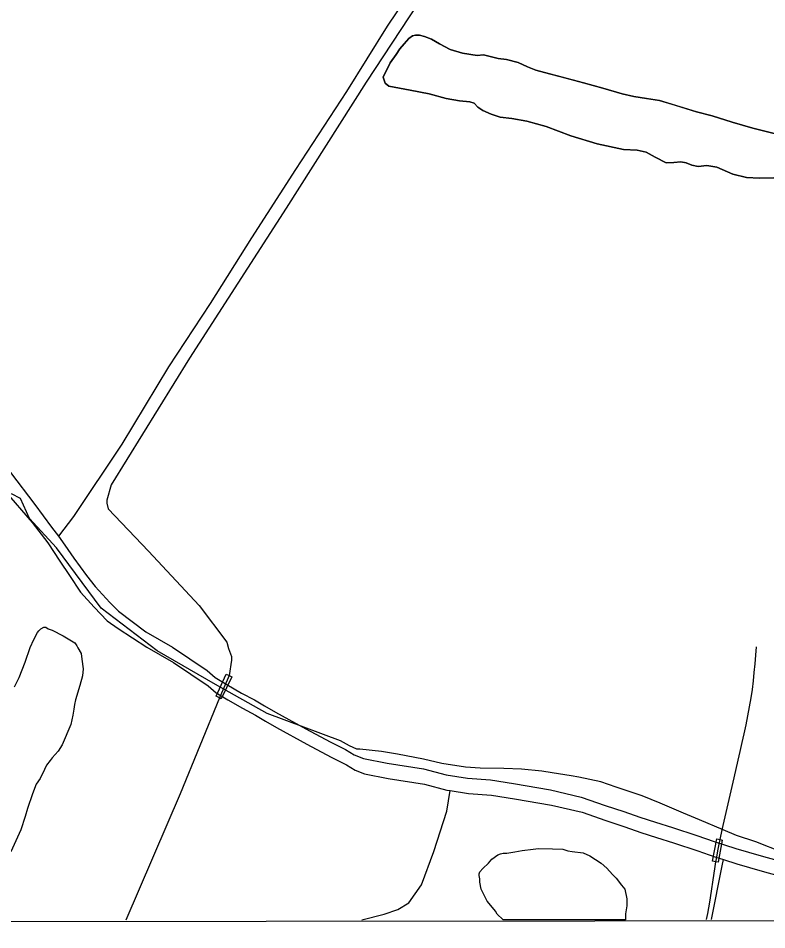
# Model space of a CAD drawing. Extents: x 3297735 to 3335592, y 670436 to 695807.
# Drawn here: x 3319645 to 3321316, y 675812 to 677846 of the extents above; entities that cross this region are included whole.
import ezdxf

# ---------------------------------------------------------------- set-up
doc = ezdxf.new("R2010")
doc.units = 0
for name, color, linetype in [('V-BRDG-OTLN', 7, 'Continuous'), ('V-DTCH-CNTR', 7, 'Continuous'), ('V-GRID-FRAM', 7, 'Continuous'), ('V-ROAD-CNTR', 7, 'Continuous'), ('V-SITE-VEGE', 7, 'Continuous'), ('V-TOPO-SHOR', 7, 'Continuous')]:
    doc.layers.add(name, color=color, linetype=linetype)

msp = doc.modelspace()

# ---------------------------------------------------------------- linework, layer by layer
at = {"layer": 'V-BRDG-OTLN'}
for points in [[(3320087.2, 676333.5), (3320109.6, 676381.9), (3320116.1, 676379), (3320122.3, 676376.2), (3320098.7, 676327.1), (3320094.3, 676329.5)], [(3321195.3, 675965.1), (3321205.1, 676015.1), (3321212, 676013.1), (3321217, 676011.6), (3321207.6, 675962.8), (3321202.7, 675963.7)]]:
    msp.add_lwpolyline(points, close=True, dxfattribs=at)
msp.add_lwpolyline([(3321202.7, 675963.7), (3321203.9, 675970), (3321207.8, 675991.8), (3321212, 676013.1)], dxfattribs=at)
at = {"layer": 'V-DTCH-CNTR'}
msp.add_lwpolyline([(3320920, 678465.6), (3320669.8, 678080.3), (3320422.3, 677703.2), (3320243.3, 677422.1), (3320028, 677087.5), (3319853.1, 676804.9), (3319843.2, 676770.5), (3319843.1, 676763.6), (3319845.8, 676751.2), (3319936, 676656.6), (3320049.4, 676535.7), (3320110.7, 676453.8), (3320114.7, 676439.9), (3320121.5, 676421.9), (3320121.4, 676413.7), (3320116.1, 676379), (3320094.3, 676329.5), (3320006.9, 676115.2), (3319885.8, 675833.3)], dxfattribs=at)
at = {"layer": 'V-GRID-FRAM'}
msp.add_lwpolyline([(3301851.4, 693996.5), (3333375, 694028.6), (3333401.5, 675844.1), (3301862, 675812)], close=True, dxfattribs=at)
at = {"layer": 'V-ROAD-CNTR'}
for points in [[(3321290.3, 676405.4), (3321292, 676424.4), (3321293.5, 676443.5)], [(3321212, 676013.1), (3321216.4, 676035.3), (3321225.7, 676073.9), (3321234.7, 676112.6), (3321243.6, 676151.3), (3321252.2, 676190.1), (3321256.9, 676209.8), (3321261.4, 676229.7), (3321265.7, 676249.5), (3321269.9, 676269.4), (3321273.9, 676289.4), (3321277.7, 676309.3), (3321281.4, 676329.3), (3321284, 676348.3), (3321286.3, 676367.3), (3321288.4, 676386.3), (3321290.3, 676405.4)], [(3321182, 675834.6), (3321184.5, 675848.6), (3321188.8, 675873.4), (3321192.8, 675898.3), (3321196.6, 675923.2), (3321200.2, 675948.1), (3321202.7, 675963.7), (3321203.9, 675970), (3321207.8, 675991.8), (3321212, 676013.1)]]:
    msp.add_lwpolyline(points, dxfattribs=at)
at = {"layer": 'V-SITE-VEGE'}
for p, q in [((3320525.5, 677806.9), (3320517.1, 677800.3)), ((3320531.8, 677808.1), (3320525.5, 677806.9)), ((3320541.3, 677808.4), (3320531.8, 677808.1)), ((3320551.9, 677804.7), (3320541.3, 677808.4)), ((3320506.7, 677788.5), (3320497.5, 677777.5)), ((3320517.1, 677800.3), (3320506.7, 677788.5)), ((3320567.7, 677799.1), (3320551.9, 677804.7)), ((3320585.8, 677788.6), (3320567.7, 677799.1)), ((3320609.4, 677776.1), (3320585.8, 677788.6)), ((3320497.5, 677777.5), (3320488.7, 677764.6)), ((3320637, 677767.6), (3320609.4, 677776.1)), ((3320669.4, 677763), (3320637, 677767.6)), ((3320475.5, 677746.5), (3320460.2, 677714.6)), ((3320488.7, 677764.6), (3320475.5, 677746.5)), ((3320684.1, 677764.4), (3320669.4, 677763)), ((3320701.4, 677759.5), (3320684.1, 677764.4)), ((3320716.4, 677755.8), (3320701.4, 677759.5)), ((3320735, 677754.1), (3320716.4, 677755.8)), ((3320761, 677746.7), (3320735, 677754.1)), ((3320782.3, 677737.5), (3320761, 677746.7)), ((3320800.4, 677729.8), (3320782.3, 677737.5)), ((3320819.8, 677724.9), (3320800.4, 677729.8)), ((3320907.4, 677701.9), (3320819.8, 677724.9)), ((3320460.2, 677714.6), (3320464.4, 677700.7)), ((3320464.4, 677700.7), (3320472.7, 677694.3)), ((3320472.7, 677694.3), (3320520, 677685.6)), ((3320520, 677685.6), (3320562.3, 677676.9)), ((3320950, 677689.7), (3320907.4, 677701.9)), ((3320993.4, 677677.1), (3320950, 677689.7)), ((3320562.3, 677676.9), (3320600.6, 677666.7)), ((3320600.6, 677666.7), (3320630.2, 677661.7)), ((3321019.4, 677670.9), (3320993.4, 677677.1)), ((3321047.5, 677666.7), (3321019.4, 677670.9)), ((3321076.7, 677662.1), (3321047.5, 677666.7)), ((3320630.2, 677661.7), (3320653.5, 677659.1)), ((3320653.5, 677659.1), (3320663.3, 677656.2)), ((3320663.3, 677656.2), (3320671.6, 677647.1)), ((3320671.6, 677647.1), (3320682.6, 677639.9)), ((3321159.5, 677636.8), (3321076.7, 677662.1)), ((3320682.6, 677639.9), (3320701.1, 677631.4)), ((3320701.1, 677631.4), (3320721.2, 677625.3)), ((3320721.2, 677625.3), (3320746.9, 677621.9)), ((3321194.2, 677627.8), (3321159.5, 677636.8)), ((3321239.2, 677614), (3321194.2, 677627.8)), ((3320746.9, 677621.9), (3320780.5, 677616.1)), ((3320780.5, 677616.1), (3320823.9, 677604.6)), ((3320823.9, 677604.6), (3320879, 677583.1)), ((3321285, 677600.5), (3321239.2, 677614)), ((3320879, 677583.1), (3320937.4, 677565.6)), ((3321344.6, 677585.8), (3321285, 677600.5)), ((3320937.4, 677565.6), (3320996.2, 677552.8)), ((3320996.2, 677552.8), (3321026.7, 677551.8)), ((3321026.7, 677551.8), (3321046.8, 677546.9)), ((3321046.8, 677546.9), (3321066.9, 677536)), ((3321066.9, 677536), (3321091.7, 677523.5)), ((3321091.7, 677523.5), (3321108.7, 677523.8)), ((3321108.7, 677523.8), (3321124.1, 677525.6)), ((3321124.1, 677525.6), (3321136, 677523.5)), ((3321136, 677523.5), (3321149, 677518.3)), ((3321149, 677518.3), (3321162.8, 677515)), ((3321162.8, 677515), (3321182.6, 677517.2)), ((3321182.6, 677517.2), (3321204.7, 677513.8)), ((3321204.7, 677513.8), (3321240.2, 677498.1)), ((3321240.2, 677498.1), (3321270.9, 677490.7)), ((3321270.9, 677490.7), (3321300.2, 677489.3)), ((3321300.2, 677489.3), (3321332.2, 677489.4)), ((3319650.5, 676774.5), (3319630.5, 676784.5)), ((3319670.6, 676729.5), (3319650.5, 676774.5)), ((3319730.6, 676664.4), (3319670.6, 676729.5)), ((3319830.6, 676529.3), (3319730.6, 676664.4)), ((3319955.6, 676434.3), (3319830.6, 676529.3)), ((3319695.9, 676483.6), (3319702.5, 676486.9)), ((3319702.5, 676486.9), (3319707, 676486.9)), ((3319707, 676486.9), (3319712.5, 676483.5)), ((3319680.2, 676459.4), (3319688.1, 676474.9)), ((3319688.1, 676474.9), (3319691.4, 676479.2)), ((3319691.4, 676479.2), (3319695.9, 676483.6)), ((3319712.5, 676483.5), (3319721.3, 676480.1)), ((3319721.3, 676480.1), (3319745.5, 676467.7)), ((3319745.5, 676467.7), (3319753.2, 676463.2)), ((3319672.3, 676441.8), (3319680.2, 676459.4)), ((3319753.2, 676463.2), (3319771.9, 676452)), ((3319771.9, 676452), (3319776.2, 676445.3)), ((3319776.2, 676445.3), (3319778.4, 676440.9)), ((3319660.9, 676408.8), (3319672.3, 676441.8)), ((3319778.4, 676440.9), (3319786.1, 676428.7)), ((3319786.1, 676428.7), (3319787, 676415.4)), ((3320085.6, 676359.2), (3319955.6, 676434.3)), ((3319647.4, 676374.6), (3319660.9, 676408.8)), ((3319787, 676415.4), (3319790.2, 676394.3)), ((3319790.2, 676394.3), (3319788.9, 676378.9)), ((3319637.2, 676353.7), (3319647.4, 676374.6)), ((3319788.9, 676378.9), (3319783.2, 676356.8)), ((3319783.2, 676356.8), (3319773, 676324.8)), ((3320200.7, 676294.2), (3320085.6, 676359.2)), ((3319773, 676324.8), (3319770.7, 676314.9)), ((3319769.5, 676303.9), (3319767.1, 676290.6)), ((3319770.7, 676314.9), (3319769.5, 676303.9)), ((3319767.1, 676290.6), (3319762.5, 676269.6)), ((3320364.8, 676233.7), (3320200.7, 676294.2)), ((3319762.5, 676269.6), (3319743.3, 676224.5)), ((3319743.3, 676224.5), (3319734.4, 676210.2)), ((3320384.6, 676222.5), (3320364.8, 676233.7)), ((3320401.1, 676214.6), (3320384.6, 676222.5)), ((3319734.4, 676210.2), (3319721, 676195.9)), ((3320407.8, 676214.6), (3320401.1, 676214.6)), ((3320456.4, 676209.7), (3320407.8, 676214.6)), ((3320491.7, 676203.9), (3320456.4, 676209.7)), ((3320550.2, 676192.3), (3320491.7, 676203.9)), ((3319708.7, 676179.5), (3319704.2, 676169.5)), ((3319716.5, 676189.3), (3319708.7, 676179.5)), ((3319721, 676195.9), (3319716.5, 676189.3)), ((3320591, 676183.1), (3320550.2, 676192.3)), ((3320644, 676174.9), (3320591, 676183.1)), ((3319704.2, 676169.5), (3319694, 676149.7)), ((3320676.1, 676172.4), (3320644, 676174.9)), ((3320729.1, 676171.9), (3320676.1, 676172.4)), ((3320768.9, 676170.5), (3320729.1, 676171.9)), ((3320814.2, 676165.6), (3320768.9, 676170.5)), ((3320837.4, 676162.1), (3320814.2, 676165.6)), ((3320879.4, 676155.1), (3320837.4, 676162.1)), ((3319694, 676149.7), (3319685.1, 676136.5)), ((3320897, 676152.8), (3320879.4, 676155.1)), ((3320945.6, 676142.4), (3320897, 676152.8)), ((3320979.8, 676129.9), (3320945.6, 676142.4)), ((3319685.1, 676136.5), (3319677.1, 676115.6)), ((3321038.2, 676110.6), (3320979.8, 676129.9)), ((3319677.1, 676115.6), (3319665.8, 676082.5)), ((3321077.9, 676094.8), (3321038.2, 676110.6)), ((3319665.8, 676082.5), (3319661.2, 676064.9)), ((3321130.7, 676072.2), (3321077.9, 676094.8)), ((3319661.2, 676064.9), (3319651, 676035.1)), ((3321166, 676057.5), (3321130.7, 676072.2)), ((3321218.9, 676034.9), (3321166, 676057.5)), ((3319651, 676035.1), (3319628.5, 675985.6)), ((3321248.6, 676022.5), (3321218.9, 676034.9)), ((3321291.6, 676007.8), (3321248.6, 676022.5)), ((3321352.2, 675984), (3321291.6, 676007.8)), ((3320702.6, 675969.7), (3320715.9, 675979.5)), ((3320715.9, 675979.5), (3320721.5, 675981.7)), ((3320721.5, 675981.7), (3320728.1, 675982.7)), ((3320728.1, 675982.7), (3320735.8, 675982.6)), ((3320735.8, 675982.6), (3320753.6, 675985.8)), ((3320753.6, 675985.8), (3320770.2, 675989)), ((3320770.2, 675989), (3320794.5, 675992.1)), ((3320794.5, 675992.1), (3320806.7, 675993.1)), ((3320806.7, 675993.1), (3320837.7, 675992.8)), ((3320837.7, 675992.8), (3320860.9, 675991.5)), ((3320860.9, 675991.5), (3320871.9, 675988.1)), ((3320871.9, 675988.1), (3320881.8, 675986.9)), ((3320881.8, 675986.9), (3320906.1, 675983.4)), ((3320906.1, 675983.4), (3320921.6, 675976.6)), ((3320921.6, 675976.6), (3320946.8, 675960.9)), ((3320682.5, 675948.8), (3320694.7, 675960.9)), ((3320694.7, 675960.9), (3320702.6, 675969.7)), ((3320946.8, 675960.9), (3320958.9, 675949.7)), ((3320674.6, 675936.7), (3320675.8, 675941.2)), ((3320674.6, 675933.4), (3320674.6, 675936.7)), ((3320675.8, 675941.2), (3320682.5, 675948.8)), ((3320958.9, 675949.7), (3320972, 675935.2)), ((3320972, 675935.2), (3320979.7, 675927.4)), ((3320675.6, 675925.7), (3320674.6, 675933.4)), ((3320675.6, 675917.9), (3320675.6, 675925.7)), ((3320678.7, 675902.4), (3320675.6, 675917.9)), ((3320979.7, 675927.4), (3320991.7, 675911.8)), ((3320691.8, 675875.8), (3320678.7, 675902.4)), ((3320991.7, 675911.8), (3320999.4, 675902.9)), ((3320999.4, 675902.9), (3321003.6, 675880.8)), ((3320700.5, 675865.8), (3320691.8, 675875.8)), ((3321003.6, 675880.8), (3321003.5, 675865.3)), ((3320710.4, 675853.5), (3320700.5, 675865.8)), ((3320714.7, 675846.8), (3320710.4, 675853.5)), ((3321003.5, 675865.3), (3321001.1, 675847.6)), ((3320726.8, 675834.6), (3320714.7, 675846.8)), ((3320727.5, 675834.1), (3320726.8, 675834.6)), ((3321001, 675834.4), (3320727.5, 675834.1)), ((3321001.1, 675847.6), (3321001, 675834.4))]:
    msp.add_line(p, q, dxfattribs=at)
at = {"layer": 'V-TOPO-SHOR'}
for points in [[(3320909.3, 678503.3), (3320825.9, 678380.2), (3320743.8, 678256.4), (3320675.2, 678147.4), (3320576.9, 677988.5), (3320468.7, 677828.1), (3320378.4, 677682.2), (3320264.6, 677508), (3320166.3, 677356.2), (3320074.1, 677209.1), (3319980.7, 677067.9), (3319876.7, 676895.6), (3319768.5, 676734.4), (3319734.9, 676689.9)], [(3320460.2, 677714.6), (3320475.5, 677746.5), (3320488.7, 677764.6), (3320497.5, 677777.5), (3320506.7, 677788.5), (3320517.1, 677800.3), (3320525.5, 677806.9), (3320531.8, 677808.1), (3320541.3, 677808.4), (3320551.9, 677804.7), (3320567.7, 677799.1), (3320585.8, 677788.6), (3320609.4, 677776.1), (3320637, 677767.6), (3320669.4, 677763), (3320684.1, 677764.4), (3320701.4, 677759.5), (3320716.4, 677755.8), (3320735, 677754.1), (3320761, 677746.7), (3320782.3, 677737.5), (3320800.4, 677729.8), (3320819.8, 677724.9), (3320868.3, 677712.2), (3320907.4, 677701.9), (3320950, 677689.7), (3320993.4, 677677.1), (3321019.4, 677670.9), (3321047.5, 677666.7), (3321076.7, 677662.1), (3321111.4, 677651.5), (3321159.5, 677636.8), (3321194.2, 677627.8), (3321239.2, 677614), (3321285, 677600.5), (3321344.6, 677585.8)], [(3321332.2, 677489.4), (3321300.2, 677489.3), (3321270.9, 677490.7), (3321240.2, 677498.1), (3321204.7, 677513.8), (3321182.6, 677517.2), (3321162.8, 677515), (3321149, 677518.3), (3321136, 677523.5), (3321124.1, 677525.6), (3321108.7, 677523.8), (3321091.7, 677523.5), (3321066.9, 677536), (3321046.8, 677546.9), (3321026.7, 677551.8), (3320996.2, 677552.8), (3320937.4, 677565.6), (3320879, 677583.1), (3320823.9, 677604.6), (3320780.5, 677616.1), (3320746.9, 677621.9), (3320721.2, 677625.3), (3320701.1, 677631.4), (3320682.6, 677639.9), (3320671.6, 677647.1), (3320663.3, 677656.2), (3320653.5, 677659.1), (3320630.2, 677661.7), (3320600.6, 677666.7), (3320562.3, 677676.9), (3320520, 677685.6), (3320472.7, 677694.3), (3320464.4, 677700.7), (3320460.2, 677714.6)], [(3319627.8, 676832), (3319682.2, 676760.7), (3319719.7, 676710.5), (3319734.9, 676689.9)], [(3319614.8, 676791.8), (3319676.7, 676720.8), (3319711.5, 676675), (3319738, 676634.1), (3319759.5, 676602.2), (3319784.5, 676565.6), (3319814.6, 676532.1), (3319844, 676501.4), (3319868.4, 676484.2), (3319932.1, 676442.5), (3319991.9, 676408.4), (3320069, 676356.3), (3320087, 676340.7), (3320113, 676325), (3320145.6, 676306.2), (3320175.2, 676290.9), (3320197.2, 676277.6), (3320222, 676263.2), (3320289.7, 676226.2), (3320343.6, 676197.3), (3320378.3, 676180.3), (3320397.5, 676168.3), (3320418.4, 676160.2), (3320471.3, 676149.5), (3320551.9, 676136.9), (3320602.4, 676123.8), (3320609.7, 676122.6)], [(3319734.9, 676689.9), (3319749.4, 676670.3), (3319769.3, 676640.9), (3319797.8, 676602.3), (3319817.4, 676577.6), (3319849.9, 676542.1), (3319869.5, 676523), (3319930, 676476.5), (3319989.8, 676442.4), (3320066.9, 676390.3), (3320084.9, 676374.7), (3320110.9, 676359.1), (3320143.6, 676340.2), (3320173.1, 676324.9), (3320195.1, 676311.7), (3320219.9, 676297.2), (3320287.6, 676260.2), (3320341.5, 676231.3), (3320376.2, 676214.4), (3320395.5, 676202.3), (3320416.3, 676194.2), (3320469.2, 676183.5), (3320549.8, 676170.9), (3320600.3, 676157.8), (3320648.1, 676149.9), (3320699.5, 676146.7), (3320751.2, 676138.3), (3320833.4, 676124.1), (3320902, 676108.1), (3320955.3, 676089.4), (3320997.1, 676075.6), (3321032.9, 676063), (3321067.6, 676052.1), (3321105.9, 676040.3), (3321160.3, 676022.4), (3321198.6, 676009), (3321247.5, 675993.1), (3321303.5, 675976.8), (3321408.4, 675947.8)], [(3320412.4, 675833.8), (3320462.3, 675847.1), (3320492.4, 675857.1), (3320517.4, 675872.4), (3320545.5, 675912.4), (3320573.4, 675986.9), (3320602.3, 676076.9), (3320609.7, 676122.6)], [(3320609.7, 676122.6), (3320650.2, 676115.9), (3320701.6, 676112.6), (3320753.3, 676104.3), (3320835.4, 676090.1), (3320904.1, 676074.1), (3320957.3, 676055.4), (3320999.1, 676041.6), (3321035, 676029), (3321069.7, 676018), (3321108, 676006.2), (3321162.4, 675988.3), (3321200.6, 675975), (3321219.4, 675968.9)], [(3321193, 675834.6), (3321216.5, 675954.4), (3321219.4, 675968.9)], [(3321219.4, 675968.9), (3321249.5, 675959.1), (3321305.6, 675942.8), (3321410.5, 675913.8), (3321462.9, 675894.7), (3321543, 675870.7), (3321583.6, 675856.5), (3321637.6, 675835)]]:
    msp.add_lwpolyline(points, dxfattribs=at)

doc.saveas('drawing.dxf')
